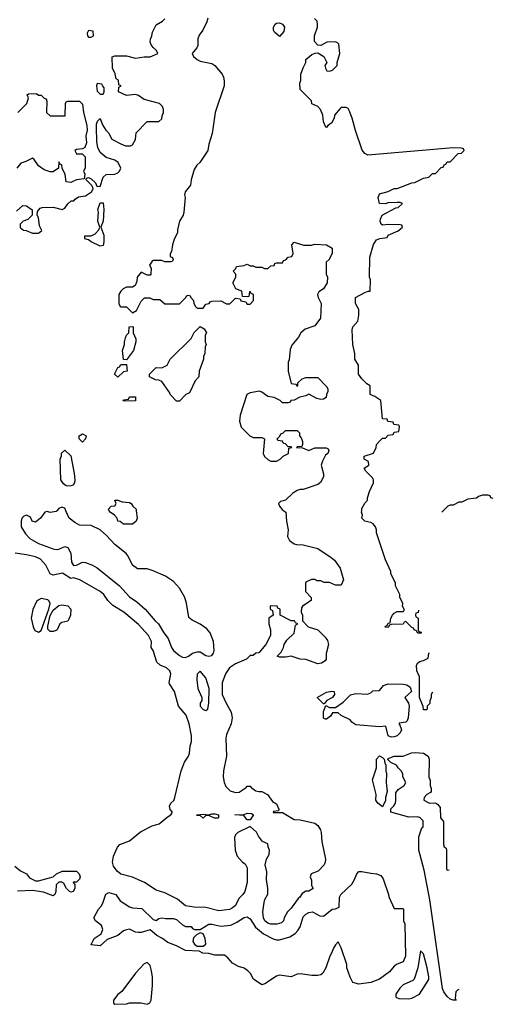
# Model space of a CAD drawing. Header units: inches. Extents: x 2789275 to 2951659, y 860290 to 1033804.
# Tile 295 of 316: x 2905283 to 2908504, y 1016642 to 1023341. Entities that reach past the tile are written whole.
import ezdxf

# ---------------------------------------------------------------- set-up
doc = ezdxf.new("R2010")
doc.units = ezdxf.units.IN
doc.header["$MEASUREMENT"] = 0
doc.layers.add('C9001', color=7, linetype='Continuous')
doc.layers.add('C9002', color=7, linetype='Continuous')

msp = doc.modelspace()

# ---------------------------------------------------------------- linework, layer by layer
at = {"layer": 'C9001', "color": 2}
msp.add_line((2908164, 1020000, 2), (2908154, 1019990, 2), dxfattribs=at)
for points, elevation in [([(2907079.7, 1020000), (2907093.2, 1019990), (2907097.2, 1019930), (2907109.2, 1019870), (2907104.7, 1019824.7), (2907118, 1019798), (2907150, 1019775.3), (2907166, 1019770), (2907210, 1019769), (2907310, 1019744), (2907402, 1019682), (2907424.7, 1019664.7), (2907462, 1019610), (2907486, 1019530), (2907470, 1019494), (2907430, 1019494), (2907390, 1019512), (2907352.7, 1019512.7), (2907330, 1019522), (2907303.6, 1019523.6), (2907290, 1019532), (2907268.4, 1019531.6), (2907230, 1019514), (2907227.3, 1019507.3), (2907226, 1019450), (2907266, 1019410), (2907266, 1019390), (2907206, 1019350), (2907200.4, 1019339.6), (2907198, 1019310), (2907206, 1019290), (2907206, 1019250), (2907246, 1019210), (2907310, 1019188.7), (2907360.2, 1019140.2), (2907376.5, 1019116.5), (2907384, 1019090), (2907368.4, 1019028.4), (2907368, 1018990), (2907360.4, 1018979.6), (2907336.4, 1018963.6), (2907310, 1018958), (2907230, 1018986.8), (2907190, 1018991), (2907130, 1019011.3), (2907090, 1019004.7), (2907050, 1019004.7), (2907034, 1019010), (2907062, 1019038), (2907078, 1019070), (2907082, 1019090), (2907099.6, 1019120.4), (2907150, 1019166), (2907158, 1019222), (2907174, 1019230), (2907158, 1019238), (2907151.6, 1019251.6), (2907130, 1019252), (2907054, 1019290), (2907054, 1019330), (2907038, 1019338), (2907034, 1019350), (2906990, 1019352), (2906986, 1019350), (2906986, 1019330), (2907002, 1019322), (2907006, 1019290), (2906978, 1019270), (2906978, 1019230), (2906988.7, 1019190), (2906988, 1019150), (2906958, 1019090), (2906910, 1019034), (2906888.4, 1019031.6), (2906870, 1019014), (2906850, 1019014), (2906826, 1018990), (2906750, 1018958), (2906710, 1018931), (2906682.7, 1018890), (2906660.9, 1018830), (2906660.7, 1018750), (2906687, 1018690), (2906722, 1018630), (2906727.3, 1018590), (2906720.7, 1018550), (2906690, 1018478), (2906684.5, 1018450), (2906689.5, 1018330.5), (2906669.3, 1018230), (2906666.6, 1018190), (2906674, 1018150), (2906684.7, 1018124.7), (2906714.6, 1018094.6), (2906750, 1018082), (2906775.3, 1018084.7), (2906823.6, 1018116.4), (2906830, 1018126), (2906850, 1018126), (2906856.4, 1018116.4), (2906890, 1018095.3), (2906909.1, 1018089.1), (2906930, 1018089), (2906968, 1018070), (2907002, 1018022), (2907030, 1018006), (2907046, 1017970), (2907042, 1017958), (2907010, 1017954), (2907007.3, 1017947.3), (2907070, 1017948), (2907150, 1017899), (2907190, 1017897.2), (2907290, 1017875.3), (2907310, 1017858), (2907329.1, 1017829.1), (2907334, 1017810), (2907337.2, 1017750), (2907362.7, 1017630), (2907361.2, 1017610), (2907353.2, 1017590), (2907312.5, 1017547.5), (2907266, 1017530), (2907258, 1017510), (2907267.3, 1017487.3), (2907268, 1017450), (2907278, 1017430), (2907250, 1017412), (2907228.9, 1017411.1), (2907203.1, 1017396.9), (2907188, 1017370), (2907177.2, 1017362.8), (2907130, 1017296), (2907104, 1017270), (2907082, 1017230), (2907078, 1017210), (2907063.1, 1017196.9), (2907032.9, 1017187.1), (2906990, 1017187.3), (2906970, 1017194.8), (2906951, 1017210), (2906940.5, 1017230), (2906935.5, 1017270), (2906944.9, 1017335.1), (2906950, 1017355.3), (2906970.9, 1017390.9), (2906970.8, 1017430), (2906961, 1017490), (2906963.6, 1017543.6), (2906952, 1017590), (2906962, 1017630), (2906979.6, 1017660.4), (2906982, 1017690), (2906972.7, 1017712.7), (2906970, 1017734), (2906934, 1017750), (2906906.8, 1017786.8), (2906893.7, 1017813.7), (2906850, 1017852), (2906766, 1017810), (2906750, 1017794), (2906743.1, 1017776.9), (2906749, 1017690), (2906762, 1017650), (2906798, 1017610), (2906817.2, 1017597.2), (2906829, 1017570), (2906829.3, 1017470), (2906814, 1017410), (2906801.2, 1017390), (2906776.2, 1017363.8), (2906747.5, 1017312.5), (2906730, 1017297.3), (2906710, 1017287.7), (2906636.8, 1017276.8), (2906550, 1017300.7), (2906470, 1017302.8), (2906410, 1017311.3), (2906356.3, 1017356.3), (2906270, 1017401), (2906210, 1017418), (2906132, 1017470), (2906050, 1017507.3), (2905970, 1017527.3), (2905946.7, 1017546.7), (2905921.6, 1017581.6), (2905914, 1017610), (2905922, 1017650), (2905947.9, 1017712.1), (2905964.7, 1017730), (2906030, 1017753.2), (2906104.5, 1017815.5), (2906183.5, 1017856.5), (2906232, 1017870), (2906285.8, 1017914.2), (2906312, 1017930), (2906322, 1017950), (2906307.1, 1017967.1), (2906302, 1017990), (2906311.3, 1018010), (2906330.5, 1018029.5), (2906338.8, 1018050), (2906381, 1018230), (2906404.7, 1018290), (2906430.9, 1018329.1), (2906438, 1018350), (2906442, 1018398), (2906450.8, 1018430), (2906450.7, 1018469.3), (2906436, 1018550), (2906414.8, 1018610), (2906362, 1018670), (2906336, 1018770), (2906301.4, 1018821.4), (2906298.8, 1018830), (2906311.3, 1018890), (2906304.7, 1018910), (2906282, 1018930), (2906238, 1018950), (2906216, 1018970), (2906191, 1019050), (2906178, 1019070), (2906178.8, 1019110), (2906158.8, 1019150), (2906090, 1019226), (2905990.5, 1019310.5), (2905915.3, 1019355.3), (2905882, 1019390), (2905856, 1019430), (2905831.3, 1019450), (2905692, 1019530), (2905650, 1019542.8), (2905630, 1019538.8), (2905574.4, 1019574.4), (2905510, 1019561), (2905490.8, 1019570.8), (2905461, 1019630), (2905424.7, 1019670), (2905390, 1019686), (2905330, 1019701), (2905252, 1019712)], 6), ([(2905535.6, 1020000), (2905530, 1019994), (2905490, 1019988.7), (2905470, 1019995.3), (2905454, 1019990), (2905424.7, 1019950), (2905390, 1019922), (2905368.9, 1019928.9), (2905356.5, 1019956.5), (2905330, 1019968.7), (2905310, 1019962), (2905298, 1019950), (2905292, 1019930), (2905292, 1019890), (2905322, 1019842), (2905351.3, 1019810), (2905410, 1019776.3), (2905510, 1019740.5), (2905530, 1019736.3), (2905550, 1019739.1), (2905590, 1019757.3), (2905610, 1019750.7), (2905630, 1019711), (2905635.8, 1019650), (2905650, 1019628.4), (2905670, 1019630.5), (2905710, 1019650.4), (2905730, 1019648), (2905778, 1019630), (2905810, 1019611), (2905962.8, 1019490), (2906030, 1019414.8), (2906080.4, 1019380.4), (2906137.3, 1019330), (2906204.9, 1019250), (2906227.3, 1019230), (2906263, 1019170), (2906293, 1019130), (2906315.5, 1019070), (2906329, 1019049), (2906370, 1019014.4), (2906390, 1019004.4), (2906410, 1019002.4), (2906430, 1019010.4), (2906457.2, 1019030), (2906490, 1019039.3), (2906510, 1019039.1), (2906550, 1019014.8), (2906570, 1019010.8), (2906590, 1019016), (2906601.2, 1019030), (2906606, 1019050), (2906600.9, 1019110), (2906579.3, 1019170), (2906555.9, 1019195.9), (2906510, 1019229.3), (2906455.5, 1019255.5), (2906433.2, 1019273.2), (2906417, 1019370), (2906405.1, 1019410), (2906370, 1019473.2), (2906330, 1019518), (2906274.2, 1019554.1), (2906190, 1019592), (2906150, 1019603.7), (2906084.7, 1019604.7), (2906049.4, 1019629.4), (2906021.2, 1019690), (2906006, 1019710), (2905929.7, 1019769.7), (2905872.3, 1019832.3), (2905830, 1019869.4), (2905770, 1019899.3), (2905690, 1019902.7), (2905658.9, 1019918.9), (2905619, 1019950), (2905597.4, 1020000)], 10), ([(2906075.3, 1020000), (2906082, 1019950), (2906074, 1019930), (2906050, 1019908), (2905988.9, 1019908.9), (2905967.3, 1019927.3), (2905950, 1019928), (2905946, 1019950), (2905928, 1019970), (2905898, 1019990), (2905892, 1020000)], 6), ([(2907996, 1019324), (2907992.7, 1019307.3), (2907978, 1019302), (2907974, 1019290), (2907978, 1019278), (2907994, 1019270), (2907994, 1019190), (2907998, 1019178), (2908012.7, 1019172.7), (2908012.7, 1019167.3), (2907990, 1019166), (2907982, 1019182), (2907966, 1019190), (2907962, 1019202), (2907950, 1019206), (2907910, 1019246), (2907898, 1019242), (2907891.6, 1019228.4), (2907810, 1019226), (2907798, 1019222), (2907790, 1019206), (2907768.4, 1019208.4), (2907770, 1019214), (2907782, 1019218), (2907790, 1019234), (2907802, 1019238), (2907808, 1019270), (2907818, 1019290), (2907830, 1019302), (2907850, 1019314), (2907890, 1019314), (2907898, 1019322), (2907898, 1019330), (2907886, 1019350), (2907888, 1019370), (2907868.7, 1019410), (2907868, 1019430), (2907838, 1019490), (2907838, 1019510), (2907808, 1019570), (2907807.3, 1019587.3), (2907770, 1019666), (2907708.7, 1019850), (2907708.7, 1019870), (2907702, 1019890), (2907688, 1019910), (2907670, 1019919), (2907630, 1019928.7), (2907609, 1019950), (2907615.3, 1019970), (2907608.7, 1019990), (2907609.2, 1020000)], 2), ([(2908090, 1018766), (2908082, 1018750), (2908082, 1018730), (2908072.7, 1018707.3), (2908071.6, 1018688.4), (2908054, 1018670), (2908054, 1018650), (2908050, 1018646), (2908030, 1018646), (2908027.3, 1018667.3), (2908002, 1018730), (2908001.2, 1018870), (2907983.7, 1018910), (2907981.2, 1018950), (2907990, 1018964.7), (2908004.7, 1018975.3), (2908030, 1018982), (2908062, 1018998), (2908066, 1019030), (2908070, 1019034)], 2), ([(2908270, 1016742), (2908261, 1016739), (2908250, 1016726), (2908244.7, 1016684.7), (2908250.7, 1016669.3), (2908230.8, 1016669.2), (2908210, 1016678), (2908190, 1016695.1), (2908166.5, 1016726.5), (2908158, 1016750), (2908073.4, 1017353.4), (2908034.2, 1017554.2), (2907997.2, 1017690), (2907997.5, 1017782.5), (2908018, 1017842), (2908026, 1017850), (2908026, 1017890), (2908006, 1017910), (2907990, 1017918), (2907930, 1017915.3), (2907806, 1017950), (2907807.3, 1017972.7), (2907828.4, 1017991.6), (2907838, 1018010), (2907842, 1018030), (2907840.4, 1018079.6), (2907856.4, 1018103.6), (2907898, 1018130), (2907908, 1018150), (2907888.9, 1018188.9), (2907888, 1018210), (2907878, 1018230), (2907858, 1018250), (2907846, 1018270), (2907807.3, 1018287.3), (2907787.3, 1018307.3), (2907790, 1018314), (2907800.4, 1018319.6), (2907829.1, 1018330.9), (2907891, 1018331), (2907948.2, 1018351.8), (2907975.6, 1018355.6), (2908030.4, 1018350.4), (2908061, 1018330), (2908067.3, 1018310), (2908066, 1018186), (2908074, 1018170), (2908074, 1018130), (2908082, 1018110), (2908082, 1018090), (2908078, 1018082), (2908051.6, 1018068.4), (2908034, 1018050), (2908032, 1018030), (2908070, 1018011.3), (2908111.6, 1018011.6), (2908124.7, 1018004.7), (2908142, 1017982), (2908146, 1017910), (2908165.4, 1017885.4), (2908164.7, 1017730), (2908170, 1017714), (2908183.6, 1017703.6), (2908186, 1017690), (2908186, 1017566), (2908190, 1017554), (2908204, 1017556)], 2), ([(2905250, 1017582), (2905289.1, 1017549.1), (2905329.1, 1017529.1), (2905350, 1017502), (2905390, 1017482), (2905410, 1017482), (2905511.6, 1017508.4), (2905534, 1017530), (2905572.7, 1017547.3), (2905670, 1017548), (2905688, 1017530), (2905695.3, 1017510), (2905690, 1017494), (2905670, 1017474), (2905650, 1017474), (2905646, 1017470), (2905658, 1017458), (2905658, 1017430), (2905646, 1017410), (2905630, 1017406), (2905622, 1017410), (2905602, 1017430), (2905583.6, 1017463.6), (2905570, 1017474), (2905550, 1017474), (2905530, 1017454), (2905529, 1017410), (2905522, 1017390), (2905510, 1017381), (2905444.5, 1017404.5), (2905370, 1017416), (2905269.1, 1017410.9)], 6)]:
    msp.add_lwpolyline(points, dxfattribs=dict(at, elevation=elevation))
for points, elevation in [([(2905430, 1019402), (2905408, 1019392), (2905398, 1019382), (2905373, 1019327), (2905360.9, 1019270), (2905374.4, 1019210), (2905386.1, 1019186.1), (2905410, 1019173.8), (2905430, 1019185.7), (2905481, 1019330), (2905489.7, 1019369.7), (2905484.4, 1019384.4), (2905474.2, 1019394.1)], 6), ([(2905490, 1019177.2), (2905474.8, 1019194.8), (2905474, 1019214), (2905490, 1019288), (2905510, 1019322.4), (2905550, 1019354.4), (2905570, 1019360.4), (2905610, 1019353.4), (2905630.4, 1019330), (2905628.4, 1019290), (2905618, 1019262), (2905610, 1019249.2), (2905570, 1019239.3), (2905556, 1019230), (2905538, 1019190), (2905530, 1019184), (2905510, 1019177.2)], 2), ([(2906510, 1018908), (2906491.1, 1018888.9), (2906486.8, 1018850), (2906493.4, 1018790), (2906522.8, 1018730), (2906521, 1018710), (2906511, 1018690), (2906511, 1018670), (2906530, 1018646.8), (2906550, 1018641), (2906562, 1018650), (2906570, 1018694), (2906571.6, 1018790), (2906550, 1018862)], 10), ([(2907810, 1018459.5), (2907790, 1018469), (2907773.2, 1018533.2), (2907730, 1018529.3), (2907570, 1018544), (2907542, 1018562), (2907530, 1018578), (2907470, 1018606), (2907450, 1018626), (2907410, 1018626), (2907396.9, 1018603.1), (2907370, 1018582), (2907362, 1018582), (2907349, 1018589), (2907350, 1018634), (2907366, 1018674), (2907390, 1018662), (2907430, 1018662), (2907482, 1018698), (2907533.6, 1018746.4), (2907570, 1018756), (2907647.3, 1018752.7), (2907670, 1018762), (2907685.2, 1018774.8), (2907730, 1018778), (2907757.2, 1018810), (2907790, 1018821.3), (2907890, 1018819.5), (2907915.1, 1018815.1), (2907938.8, 1018798.8), (2907946.8, 1018770), (2907902, 1018730), (2907926.8, 1018690), (2907930.9, 1018670.9), (2907924.7, 1018590), (2907918, 1018570), (2907910, 1018562), (2907864.7, 1018555.3), (2907862, 1018550), (2907866.8, 1018546.8), (2907878.8, 1018510), (2907870.5, 1018489.5), (2907850, 1018469.4), (2907830, 1018460.7)], 2), ([(2907350, 1018686), (2907306, 1018730), (2907370, 1018764.7), (2907406.8, 1018773.2), (2907422, 1018770), (2907424.7, 1018750), (2907411.3, 1018730), (2907372, 1018710), (2907354, 1018686)], 2), ([(2907750, 1017986), (2907718, 1018010), (2907706, 1018030), (2907708, 1018070), (2907682, 1018170), (2907709, 1018250), (2907709.3, 1018310.7), (2907730, 1018331.3), (2907750, 1018322), (2907762, 1018310), (2907765.4, 1018285.4), (2907774, 1018270), (2907772, 1018230), (2907778, 1018210), (2907776, 1018150), (2907782, 1018090), (2907771.3, 1018050), (2907771.3, 1018028.7)], 2), ([(2906630, 1017908), (2906608.4, 1017908.4), (2906570, 1017926), (2906550, 1017926), (2906530, 1017908), (2906510, 1017926), (2906490, 1017926), (2906486, 1017930), (2906530, 1017936), (2906568.4, 1017931.6), (2906590, 1017938), (2906610, 1017938), (2906634, 1017930), (2906634, 1017910)], 6), ([(2906830, 1017898), (2906807.3, 1017927.3), (2906746, 1017930), (2906810, 1017934), (2906830, 1017942), (2906859.6, 1017939.6), (2906874, 1017930), (2906850, 1017898)], 6), ([(2907830, 1017294), (2907890, 1017294), (2907894, 1017290), (2907894, 1017210), (2907902, 1017190), (2907906, 1016970), (2907891.3, 1016930), (2907850, 1016914), (2907830, 1016901.2), (2907797.1, 1016862.9), (2907730, 1016813.6), (2907670, 1016789.3), (2907590, 1016779), (2907548, 1016790), (2907530, 1016826), (2907508.7, 1016890), (2907507.3, 1016912.7), (2907470, 1017026), (2907450, 1017066), (2907430, 1017046), (2907416.9, 1017023.1), (2907404.7, 1016990), (2907391.3, 1016970), (2907364.7, 1016890), (2907345.4, 1016854.6), (2907330, 1016842), (2907310, 1016837.2), (2907270, 1016837.2), (2907190, 1016849.3), (2907170, 1016846), (2907130, 1016829.3), (2907050, 1016841.2), (2907030, 1016834), (2906950, 1016782), (2906930, 1016775.3), (2906873.2, 1016813.2), (2906852.3, 1016852.3), (2906835.3, 1016870), (2906810, 1016888.7), (2906770, 1016899), (2906730, 1016922.7), (2906698.3, 1016958.3), (2906675.3, 1016975.3), (2906610, 1016976.2), (2906570, 1016986.6), (2906529.5, 1016989.5), (2906503.1, 1017003.1), (2906410, 1017007), (2906350, 1017040.9), (2906290, 1017062.7), (2906250, 1017092.7), (2906215.3, 1017110), (2906170, 1017149), (2906110, 1017129.5), (2906090, 1017129.4), (2906070, 1017132.7), (2906030, 1017152.7), (2906010, 1017149.3), (2905990, 1017141.2), (2905950, 1017109), (2905877.5, 1017082.5), (2905830, 1017039), (2905770, 1017046), (2905768, 1017050), (2905788.7, 1017090), (2905837.5, 1017122.5), (2905849.2, 1017150), (2905838.6, 1017178.6), (2905798, 1017210), (2905788, 1017230), (2905818, 1017290), (2905838, 1017310), (2905848.9, 1017331.1), (2905869, 1017391), (2905890, 1017402.8), (2905936, 1017390), (2905966.2, 1017346.2), (2906030, 1017304.7), (2906050, 1017298), (2906114, 1017294), (2906190, 1017218), (2906210, 1017211.3), (2906230, 1017224.7), (2906249.3, 1017230.7), (2906274.6, 1017225.4), (2906330, 1017224.7), (2906350, 1017218.8), (2906390, 1017182), (2906410, 1017172), (2906450, 1017172), (2906458, 1017158), (2906472, 1017152), (2906510, 1017151.3), (2906570, 1017187.3), (2906590, 1017187.7), (2906650, 1017172.7), (2906719.1, 1017180.9), (2906759.7, 1017200.3), (2906810, 1017233.4), (2906830, 1017237.3), (2906850, 1017222.8), (2906887.3, 1017167.3), (2906942, 1017122), (2907007.2, 1017087.2), (2907030, 1017079.5), (2907050, 1017079.5), (2907119.5, 1017100.5), (2907156.2, 1017123.8), (2907175.2, 1017144.8), (2907189.6, 1017170), (2907210, 1017236), (2907230, 1017254.8), (2907250, 1017266), (2907274, 1017270), (2907323.5, 1017243.5), (2907350, 1017241), (2907408.7, 1017290), (2907430, 1017291), (2907456.5, 1017303.5), (2907458.4, 1017370), (2907467.3, 1017390), (2907541, 1017459), (2907560.9, 1017490), (2907575.3, 1017530), (2907590, 1017544.7), (2907610, 1017546), (2907670, 1017533.4), (2907710.4, 1017530.4), (2907738, 1017518), (2907755.3, 1017495.3), (2907792, 1017390), (2907792.7, 1017372.7)], 2), ([(2906510, 1017128.7), (2906484.7, 1017115.3), (2906466, 1017094), (2906461, 1017070), (2906470.9, 1017050.9), (2906490, 1017038), (2906530, 1017038), (2906548.7, 1017051.3), (2906545.2, 1017090), (2906530, 1017122)], 2), ([(2908010, 1017006), (2907990.7, 1016890), (2907966.8, 1016813.2), (2907956.3, 1016803.7), (2907890, 1016774), (2907868.1, 1016751.9), (2907841, 1016710), (2907842, 1016690), (2907861.4, 1016681.4), (2907930, 1016679.3), (2907950, 1016683.8), (2908001.2, 1016710), (2908065.2, 1016810), (2908066, 1016830), (2908055.1, 1016890), (2908030, 1016986)], 6), ([(2906150, 1016926), (2906130, 1016918), (2906070, 1016854), (2905978, 1016730), (2905950, 1016708), (2905922, 1016670), (2905922, 1016650), (2905930, 1016642), (2906010, 1016646), (2906030, 1016651), (2906109.1, 1016650.9), (2906150, 1016642), (2906168.4, 1016651.6), (2906178, 1016670), (2906186, 1016770), (2906185.6, 1016825.6), (2906179, 1016870), (2906170, 1016906)], 6)]:
    msp.add_lwpolyline(points, close=True, dxfattribs=dict(at, elevation=elevation))
at = {"layer": 'C9002', "color": 2}
for points, elevation in [([(2905262, 1022038), (2905303.6, 1022076.4), (2905330, 1022075.3), (2905367.3, 1022047.3), (2905368, 1022010), (2905339, 1021981), (2905306, 1021970), (2905286, 1021950), (2905287.3, 1021927.3), (2905308.4, 1021908.4), (2905327.3, 1021907.3), (2905370, 1021888), (2905410, 1021888), (2905432.7, 1021907.3), (2905418, 1021938), (2905410, 1021994), (2905402, 1022010), (2905403.6, 1022036.4), (2905422, 1022058), (2905436.9, 1022063.1), (2905510, 1022066), (2905571.6, 1022048.4), (2905590, 1022058), (2905610, 1022088), (2905632, 1022108), (2905650.9, 1022109.1), (2905659.6, 1022120.4), (2905683.6, 1022136.4), (2905730, 1022142), (2905772, 1022170), (2905782, 1022190), (2905779.6, 1022199.6), (2905772.7, 1022212.7), (2905734, 1022250), (2905738, 1022262), (2905750, 1022266), (2905770, 1022258), (2905798, 1022230), (2905807.3, 1022207.3), (2905830, 1022206), (2905851.1, 1022268.9), (2905870, 1022288), (2905930, 1022288.7), (2905950, 1022298), (2905962, 1022310), (2905971.3, 1022330), (2905952, 1022370), (2905930, 1022384.7), (2905870, 1022402), (2905830, 1022438), (2905814.8, 1022470), (2905807.3, 1022510), (2905804.7, 1022610), (2905804.7, 1022630), (2905812, 1022650), (2905830, 1022668), (2905845.2, 1022625.2), (2905869.1, 1022589.1), (2905888, 1022570), (2905910, 1022528.7), (2905970, 1022495.3), (2906003.1, 1022483.1), (2906036.9, 1022483.1), (2906051.1, 1022488.9), (2906070, 1022526), (2906074, 1022570), (2906150, 1022648), (2906230, 1022648), (2906250, 1022666), (2906252.7, 1022687.3), (2906262, 1022710), (2906262, 1022730), (2906254, 1022750), (2906234, 1022770), (2906130, 1022798), (2906090, 1022824.7), (2906070, 1022832), (2906010, 1022824.7), (2905954, 1022850), (2905958, 1022882), (2905974, 1022890), (2905958, 1022898), (2905954, 1022930), (2905938, 1022938), (2905931.6, 1022971.6), (2905914, 1023010), (2905912.7, 1023087.3), (2905930, 1023095.3), (2906010, 1023094), (2906070, 1023079), (2906130, 1023088.7), (2906170, 1023088.7), (2906222, 1023110), (2906214, 1023130), (2906190, 1023152), (2906178, 1023170), (2906171.3, 1023190), (2906171.6, 1023208.4), (2906182, 1023230), (2906185.4, 1023254.6), (2906210, 1023306), (2906254, 1023330), (2906270, 1023346)], 6), ([(2906562, 1023350), (2906554.6, 1023325.4), (2906528, 1023270), (2906504.7, 1023235.3), (2906495.3, 1023210), (2906495.5, 1023164.5), (2906488.7, 1023150), (2906455.3, 1023110), (2906464, 1023090), (2906490, 1023069), (2906510, 1023059), (2906590, 1023042), (2906610, 1023028), (2906659, 1022970), (2906669.1, 1022949.1), (2906674.6, 1022925.4), (2906674, 1022890), (2906613.2, 1022710), (2906592.9, 1022567.1), (2906570, 1022494), (2906562, 1022450), (2906508.7, 1022370), (2906488.7, 1022350), (2906470, 1022322), (2906449.1, 1022250.9), (2906444.7, 1022215.3), (2906409, 1022170), (2906404, 1022150), (2906408.7, 1022130), (2906399, 1022030), (2906394, 1022010), (2906369, 1021970), (2906355.3, 1021910), (2906355.3, 1021890), (2906333.6, 1021846.4), (2906322, 1021810), (2906316.4, 1021763.6), (2906307.3, 1021747.3), (2906306, 1021730), (2906322, 1021722), (2906326, 1021710), (2906322, 1021698), (2906310, 1021694), (2906270, 1021694), (2906250, 1021702), (2906190, 1021702), (2906183.1, 1021696.9), (2906166, 1021670), (2906178, 1021650), (2906175.3, 1021610), (2906170, 1021602), (2906150, 1021602), (2906110, 1021622), (2906082, 1021590), (2906080.4, 1021559.6), (2906068.4, 1021531.6), (2906050, 1021522), (2906010, 1021522), (2905986, 1021510), (2905970, 1021494), (2905958, 1021470), (2905958, 1021410), (2905966, 1021390), (2905970, 1021386), (2906010, 1021386), (2906050, 1021346), (2906076.9, 1021363.1), (2906110, 1021426), (2906132.7, 1021447.3), (2906167.3, 1021447.3), (2906190, 1021438), (2906236.4, 1021436.4), (2906270, 1021408), (2906370, 1021408), (2906414, 1021450), (2906418, 1021462), (2906430, 1021466), (2906442, 1021462), (2906446, 1021450), (2906466, 1021430), (2906468, 1021410), (2906478, 1021390), (2906490, 1021378), (2906530, 1021378), (2906550, 1021406), (2906571.3, 1021408.7), (2906578, 1021422), (2906590, 1021426), (2906650, 1021428), (2906690, 1021408), (2906711.6, 1021408.4), (2906750, 1021446), (2906782, 1021442), (2906787.3, 1021427.3), (2906822, 1021422), (2906830, 1021406), (2906850, 1021406), (2906874, 1021430), (2906874, 1021470), (2906858, 1021478), (2906850, 1021491.3), (2906846, 1021490), (2906842, 1021458), (2906830, 1021454), (2906798, 1021458), (2906792.7, 1021492.7), (2906754, 1021510), (2906732, 1021550), (2906754, 1021590), (2906754, 1021610), (2906734, 1021630), (2906752.7, 1021647.3), (2906758, 1021662), (2906807.3, 1021667.3), (2906830, 1021678), (2906850, 1021666), (2906870, 1021666), (2906890, 1021658), (2906930, 1021658), (2906948.4, 1021648.4), (2906970, 1021648), (2906990, 1021666), (2907012.7, 1021667.3), (2907018, 1021682), (2907030, 1021686), (2907070, 1021686), (2907078, 1021702), (2907092.7, 1021707.3), (2907110, 1021726), (2907134, 1021730), (2907142, 1021750), (2907134, 1021810), (2907150, 1021826), (2907212.7, 1021807.3), (2907267.3, 1021807.3), (2907290, 1021814), (2907370, 1021808.7), (2907407.3, 1021787.3), (2907407.3, 1021752.7), (2907388, 1021710), (2907368, 1021690), (2907368, 1021610), (2907375.3, 1021590), (2907374, 1021550), (2907348.7, 1021510), (2907318, 1021490), (2907308.7, 1021471.3), (2907313.2, 1021450), (2907334, 1021410), (2907329, 1021310), (2907290, 1021258), (2907224.1, 1021235.9), (2907195.3, 1021210), (2907178.6, 1021181.4), (2907134.6, 1021125.4), (2907123.1, 1021096.9), (2907114.6, 1021025.4), (2907108.7, 1021010), (2907108.7, 1020950), (2907130, 1020866), (2907162, 1020862), (2907170, 1020848), (2907174, 1020850), (2907174, 1020870), (2907203.6, 1020896.4), (2907230, 1020906), (2907310, 1020906), (2907370, 1020846), (2907378, 1020830), (2907378, 1020810), (2907368.9, 1020791.1), (2907368, 1020770), (2907350, 1020758), (2907330, 1020756), (2907303.5, 1020763.5), (2907250, 1020792), (2907230, 1020782), (2907188.4, 1020771.6), (2907150, 1020752), (2907126, 1020750), (2907122, 1020738), (2907110, 1020734), (2907070, 1020734), (2907054, 1020750), (2907014, 1020770), (2906970, 1020776), (2906930, 1020806), (2906912.8, 1020812.8), (2906850, 1020801), (2906828.7, 1020790), (2906782, 1020650), (2906778, 1020610), (2906789.1, 1020569.1), (2906849.1, 1020509.1), (2906870, 1020499), (2906930, 1020498), (2906948, 1020488), (2906938, 1020390), (2906948.9, 1020368.9), (2906970, 1020348), (2906990, 1020338), (2907030, 1020338), (2907054, 1020350), (2907074, 1020370), (2907111.1, 1020388.9), (2907114, 1020426), (2907134, 1020430), (2907130, 1020434), (2907110, 1020434), (2907090, 1020454), (2907078, 1020458), (2907070, 1020474), (2907038, 1020478), (2907034, 1020490), (2907052.7, 1020507.3), (2907058, 1020522), (2907072.7, 1020527.3), (2907090, 1020546), (2907170, 1020546), (2907186, 1020530), (2907186, 1020510), (2907196.4, 1020496.4), (2907206, 1020470), (2907206, 1020450), (2907202, 1020438), (2907170, 1020434), (2907166, 1020430), (2907207.3, 1020427.3), (2907250, 1020408.7), (2907290, 1020428), (2907367.3, 1020427.3), (2907382, 1020422), (2907386, 1020410), (2907378, 1020390), (2907362.7, 1020377.3), (2907342, 1020338), (2907334, 1020310), (2907349, 1020250), (2907349, 1020230), (2907329.1, 1020190.9), (2907310, 1020178), (2907210, 1020144.7), (2907190, 1020144.7), (2907170, 1020138), (2907140.2, 1020119.8), (2907090, 1020071), (2907056.6, 1020063.4), (2907042.7, 1020050), (2907049.3, 1020030), (2907068.4, 1020008.4), (2907079.7, 1020000)], 6), ([(2907609.2, 1020000), (2907610, 1020014), (2907630, 1020052), (2907648.7, 1020071.3), (2907648.7, 1020088.7), (2907662, 1020130), (2907688.7, 1020190), (2907688.7, 1020210), (2907683.1, 1020223.1), (2907638, 1020270), (2907626, 1020290), (2907658, 1020310), (2907654.6, 1020334.6), (2907626, 1020350), (2907626, 1020370), (2907688.4, 1020391.6), (2907708, 1020430), (2907709, 1020451), (2907730, 1020474), (2907750, 1020494), (2907770, 1020494), (2907790, 1020514), (2907822, 1020518), (2907830, 1020534), (2907862, 1020538), (2907866, 1020570), (2907862, 1020582), (2907827.3, 1020587.3), (2907822, 1020602), (2907787.3, 1020607.3), (2907782, 1020622), (2907750, 1020626), (2907738, 1020750), (2907698, 1020778), (2907666, 1020790), (2907666, 1020850), (2907643.1, 1020863.1), (2907610, 1020898), (2907588, 1020930), (2907588, 1020990), (2907562, 1021030), (2907562, 1021070), (2907548.7, 1021130), (2907544, 1021230), (2907548.7, 1021250), (2907582, 1021290), (2907589, 1021330), (2907588.7, 1021370), (2907566, 1021410), (2907566, 1021450), (2907630, 1021484.7), (2907654, 1021494), (2907666, 1021494), (2907668, 1021570), (2907662, 1021590), (2907664.7, 1021724.7), (2907690, 1021812), (2907710, 1021842), (2907732.7, 1021852.7), (2907782, 1021858), (2907790, 1021874), (2907856.4, 1021903.6), (2907886, 1021930), (2907882, 1021942), (2907870, 1021946), (2907790, 1021948), (2907750, 1021942), (2907742, 1021950), (2907735.3, 1021970), (2907736.4, 1021983.6), (2907748.9, 1022011.1), (2907840.4, 1022059.6), (2907856.4, 1022063.6), (2907886, 1022090), (2907870, 1022098), (2907850, 1022098), (2907786.4, 1022093.6), (2907770, 1022088), (2907730, 1022089), (2907722, 1022130), (2907730, 1022156), (2907790, 1022171.3), (2907830, 1022191.3), (2907850, 1022191.3), (2907948.9, 1022231.1), (2907970, 1022232), (2908030, 1022262), (2908066, 1022270), (2908090, 1022294), (2908110, 1022294), (2908150, 1022334), (2908162, 1022338), (2908170, 1022354), (2908182, 1022358), (2908190, 1022374), (2908210, 1022374), (2908266, 1022430), (2908287.3, 1022432.7), (2908306, 1022450), (2908302, 1022462), (2908287.3, 1022467.3), (2908230, 1022468.7), (2907650, 1022418.9), (2907629.7, 1022429.7), (2907612.2, 1022452.2), (2907566.3, 1022586.3), (2907545.2, 1022670), (2907523.2, 1022723.2), (2907516, 1022736), (2907504, 1022744), (2907470, 1022742.7), (2907463.1, 1022736.9), (2907424.7, 1022690), (2907422, 1022670), (2907403.6, 1022636.4), (2907379.6, 1022620.4), (2907370, 1022608), (2907366, 1022610), (2907350, 1022646), (2907345.2, 1022690), (2907329.2, 1022730), (2907310, 1022749.2), (2907270, 1022768.7), (2907268, 1022788), (2907190, 1022866), (2907188.9, 1022908.9), (2907195.3, 1022930), (2907195.3, 1022970), (2907210, 1023014), (2907228.7, 1023050), (2907228, 1023070), (2907270, 1023104.7), (2907292.7, 1023112.7), (2907310, 1023114), (2907352, 1023090), (2907372, 1023050), (2907358, 1023030), (2907362, 1023010), (2907372, 1022992), (2907390, 1022991.3), (2907410, 1022998), (2907442, 1023030), (2907442, 1023050), (2907461.2, 1023110), (2907453.6, 1023173.6), (2907444, 1023184), (2907430, 1023189), (2907371.6, 1023188.4), (2907330, 1023166), (2907310, 1023168), (2907288.9, 1023191.1), (2907288.7, 1023230), (2907308, 1023290), (2907308, 1023310), (2907306, 1023330), (2907288.4, 1023348.4)], 2), ([(2905271.3, 1022710), (2905331.3, 1022770), (2905342, 1022810), (2905334, 1022830), (2905343.6, 1022836.4), (2905398, 1022838), (2905410, 1022826), (2905430, 1022826), (2905450, 1022806), (2905462, 1022802), (2905467.3, 1022787.3), (2905466, 1022710), (2905490, 1022686), (2905592.7, 1022687.3), (2905594, 1022770), (2905598, 1022782), (2905610, 1022786), (2905690, 1022786), (2905710, 1022766), (2905716, 1022710), (2905740.2, 1022620.2), (2905741.2, 1022590), (2905733.2, 1022550), (2905738, 1022502), (2905726, 1022470), (2905710, 1022462), (2905670, 1022458), (2905658, 1022450), (2905670, 1022428.7), (2905707.3, 1022427.3), (2905727.3, 1022407.3), (2905728, 1022330), (2905718, 1022310), (2905726, 1022290), (2905722, 1022258), (2905668.4, 1022251.6), (2905630, 1022234), (2905598, 1022238), (2905592.7, 1022287.3), (2905572, 1022330), (2905570, 1022354), (2905558, 1022358), (2905550, 1022374), (2905546, 1022330), (2905510, 1022304.7), (2905490, 1022304.7), (2905450, 1022318), (2905410, 1022346), (2905382, 1022390), (2905370, 1022398), (2905324.7, 1022375.3), (2905290, 1022364.7), (2905264, 1022330)], 6), ([(2905892, 1020000), (2905886, 1020010), (2905906, 1020030), (2905930, 1020034), (2905938, 1020050), (2905930, 1020072), (2905950, 1020072), (2905979.6, 1020059.6), (2906030, 1020056), (2906042, 1020050), (2906051.6, 1020031.6), (2906074, 1020010), (2906075.3, 1020000)], 6), ([(2908504, 1020084), (2908487.3, 1020087.3), (2908482, 1020102), (2908470, 1020106), (2908430, 1020106), (2908403.6, 1020096.4), (2908390, 1020086), (2908330, 1020078), (2908290, 1020058), (2908270, 1020058), (2908230, 1020038), (2908210, 1020038), (2908194, 1020030), (2908164, 1020000)], 2), ([(2905597.4, 1020000), (2905590, 1020017.2), (2905570, 1020025.2), (2905550, 1020015.3), (2905535.6, 1020000)], 10)]:
    msp.add_lwpolyline(points, dxfattribs=dict(at, elevation=elevation))
for points, elevation in [([(2907050, 1023226), (2907015.3, 1023255.3), (2907008.7, 1023268.7), (2907009.2, 1023290), (2907021.2, 1023310), (2907030, 1023316.3), (2907050, 1023319.1), (2907070.6, 1023310.6), (2907082.8, 1023290), (2907078.8, 1023261.2)], 2), ([(2905750, 1023266), (2905742, 1023250), (2905744.7, 1023230), (2905750, 1023222), (2905770, 1023222), (2905786, 1023230), (2905782, 1023262)], 6), ([(2905810, 1022906), (2905804.7, 1022890), (2905810, 1022854), (2905830, 1022834), (2905850, 1022834), (2905858, 1022850), (2905858, 1022878), (2905847.3, 1022887.3), (2905842, 1022902)], 6), ([(2905830, 1021799.3), (2905768.7, 1021830), (2905750, 1021844), (2905726, 1021850), (2905726, 1021870), (2905770, 1021871), (2905795.5, 1021884.5), (2905822, 1021910), (2905828, 1021930), (2905815.3, 1021970), (2905819, 1022030), (2905815.3, 1022050), (2905830, 1022094), (2905850, 1022094), (2905856, 1022050), (2905850.9, 1021969.1), (2905834, 1021930), (2905855.2, 1021875.2), (2905855.5, 1021830), (2905850, 1021804)], 6), ([(2906010, 1021026), (2905988, 1021028), (2905982, 1021090), (2905995.3, 1021130), (2905995.3, 1021150), (2906003.1, 1021176.9), (2906010, 1021194), (2906026, 1021210), (2906028.4, 1021251.6), (2906050, 1021254), (2906054, 1021250), (2906054, 1021210), (2906072, 1021170), (2906072, 1021150), (2906058, 1021090)], 6), ([(2906350, 1020746), (2906310, 1020786), (2906298, 1020810), (2906250, 1020878), (2906230, 1020888.7), (2906206, 1020890), (2906166, 1020910), (2906166, 1020930), (2906210, 1020974), (2906250, 1020972), (2906286, 1020990), (2906306, 1021030), (2906450, 1021172), (2906470, 1021212), (2906510, 1021254), (2906538, 1021238), (2906554, 1021210), (2906544.7, 1021195.3), (2906544.7, 1021150), (2906552, 1021130), (2906545.4, 1021114.6), (2906542, 1021070), (2906532, 1021050), (2906532, 1021030), (2906504.7, 1020950), (2906502, 1020910), (2906476, 1020884), (2906436.9, 1020803.1), (2906414, 1020790), (2906370, 1020746)], 6), ([(2905950, 1020908.7), (2905928, 1020930), (2905950, 1020974), (2905962, 1020978), (2905970, 1020994), (2906010, 1020994), (2906014, 1020950), (2905990, 1020946)], 6), ([(2905990, 1020746), (2905986, 1020750), (2905990, 1020754), (2906022, 1020758), (2906030, 1020774), (2906070, 1020774), (2906070, 1020748)], 6), ([(2905710, 1020466), (2905688, 1020490), (2905688, 1020510), (2905710, 1020522), (2905734, 1020510), (2905731.3, 1020490)], 6), ([(2905610, 1020166), (2905598, 1020170), (2905582, 1020182), (2905562, 1020210), (2905558, 1020350), (2905567.3, 1020372.7), (2905568.4, 1020391.6), (2905590, 1020412), (2905630, 1020374), (2905653.7, 1020253.7), (2905659.1, 1020210), (2905656, 1020190), (2905646, 1020174), (2905630, 1020169.2)], 6)]:
    msp.add_lwpolyline(points, close=True, dxfattribs=dict(at, elevation=elevation))

doc.saveas('drawing.dxf')
